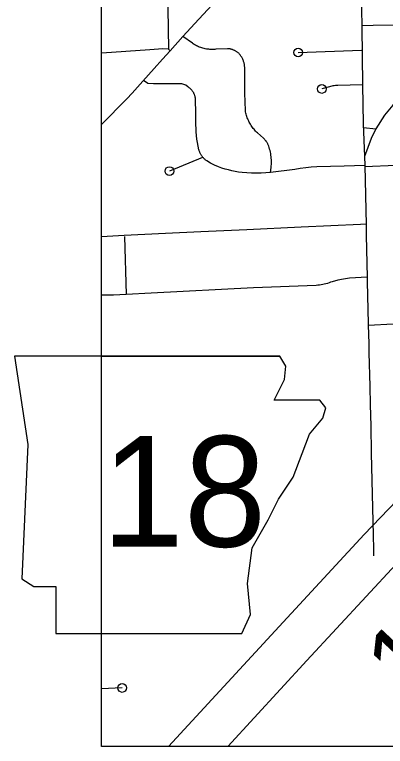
# Model space of a CAD drawing. Extents: x 309348 to 309445, y 336383 to 336484.
# Drawn here: x 309354.514 to 309355.481, y 336384.924 to 336386.829 of the extents above; entities that cross this region are included whole.
import ezdxf

# ---------------------------------------------------------------- set-up
doc = ezdxf.new("R2010")
doc.units = 0
doc.layers.add('R_Annotation', color=7, linetype='Continuous')
doc.layers.add('R_Border Notes', color=7, linetype='Continuous')

msp = doc.modelspace()

# ---------------------------------------------------------------- linework, layer by layer
at = {"layer": 'R_Annotation'}
for p, q in [((309355.2214, 336385.9134), (309355.2054, 336385.94)), ((309355.2175, 336385.8788), (309355.2214, 336385.9134)), ((309355.1906, 336385.8249), (309355.2175, 336385.8788)), ((309355.3099, 336385.8249), (309355.1906, 336385.8249)), ((309355.3252, 336385.8057), (309355.3099, 336385.8249)), ((309355.3176, 336385.7788), (309355.3252, 336385.8057)), ((309355.2829, 336385.7365), (309355.3176, 336385.7788)), ((309355.2637, 336385.6865), (309355.2829, 336385.7365)), ((309355.2406, 336385.6249), (309355.2637, 336385.6865)), ((309355.2022, 336385.5672), (309355.2406, 336385.6249)), ((309355.1752, 336385.5134), (309355.2022, 336385.5672)), ((309355.1329, 336385.4403), (309355.1752, 336385.5134)), ((309355.1214, 336385.348), (309355.1329, 336385.4403)), ((309355.1291, 336385.2672), (309355.1214, 336385.348)), ((309355.106, 336385.2172), (309355.1291, 336385.2672)), ((309354.7401, 336385.2172), (309355.106, 336385.2172))]:
    msp.add_line(p, q, dxfattribs=at)
for points in [[(309354.9086, 336387.1131), (309354.9151, 336386.7392)], [(309355.4164, 336386.9393), (309355.419, 336386.7972)], [(309355.0786, 336386.9092), (309355.0747, 336386.9051), (309354.9942, 336386.8179), (309354.9528, 336386.7724)], [(309355.7077, 336386.8088), (309355.6232, 336386.807), (309355.5119, 336386.8016), (309355.449, 336386.801), (309355.4185, 336386.7998)], [(309355.419, 336386.7972), (309355.4212, 336386.647)], [(309354.9528, 336386.7724), (309354.9191, 336386.7355)], [(309355.1143, 336386.6349), (309355.1141, 336386.6696), (309355.1138, 336386.6924), (309355.1136, 336386.6943), (309355.1134, 336386.6963), (309355.1132, 336386.6982), (309355.1129, 336386.7001), (309355.1125, 336386.702), (309355.112, 336386.7039), (309355.1115, 336386.7057), (309355.1109, 336386.7076), (309355.1103, 336386.7094), (309355.1096, 336386.7112), (309355.1088, 336386.713), (309355.108, 336386.7148), (309355.1071, 336386.7165), (309355.1062, 336386.7182), (309355.1052, 336386.7198), (309355.1041, 336386.7215), (309355.103, 336386.723), (309355.1018, 336386.7246), (309355.1006, 336386.7261), (309355.0994, 336386.7276), (309355.0982, 336386.7287), (309355.097, 336386.7297), (309355.0957, 336386.7308), (309355.0945, 336386.7317), (309355.0932, 336386.7327), (309355.0918, 336386.7335), (309355.0905, 336386.7344), (309355.0891, 336386.7352), (309355.0876, 336386.7359), (309355.0862, 336386.7366), (309355.0847, 336386.7372), (309355.0832, 336386.7378), (309355.0817, 336386.7384), (309355.0802, 336386.7388), (309355.0786, 336386.7393), (309355.0771, 336386.7396), (309355.0755, 336386.7399), (309355.0739, 336386.7402), (309355.0723, 336386.7404), (309355.0707, 336386.7406), (309355.0691, 336386.7407), (309355.0386, 336386.7393), (309355.0355, 336386.739), (309355.0324, 336386.7388), (309355.0294, 336386.7387), (309355.0263, 336386.7387), (309355.0232, 336386.7389), (309355.0201, 336386.7391), (309355.0171, 336386.7394), (309355.014, 336386.7398), (309355.011, 336386.7404), (309355.008, 336386.741), (309355.005, 336386.7418), (309355.0021, 336386.7426), (309354.9991, 336386.7436), (309354.9962, 336386.7447), (309354.9934, 336386.7458), (309354.9906, 336386.7471), (309354.9878, 336386.7484), (309354.9851, 336386.7499), (309354.9824, 336386.7514), (309354.9798, 336386.7531), (309354.9773, 336386.7548), (309354.9528, 336386.7724)], [(309354.9151, 336386.7392), (309354.9004, 336386.7405), (309354.8662, 336386.7378), (309354.7412, 336386.7289), (309354.7401, 336386.729)], [(309354.9191, 336386.7355), (309354.8993, 336386.7138), (309354.8775, 336386.6887), (309354.8482, 336386.6562)], [(309354.9191, 336386.7355), (309354.9151, 336386.7392)], [(309355.2533, 336386.7309), (309355.4183, 336386.7368)], [(309355.9416, 336386.68), (309355.7992, 336386.6788), (309355.6969, 336386.6753), (309355.6514, 336386.6735), (309355.6244, 336386.6687), (309355.5999, 336386.6603), (309355.5706, 336386.6465), (309355.5382, 336386.6268), (309355.5005, 336386.5932), (309355.4784, 336386.5675), (309355.4556, 336386.5316), (309355.4437, 336386.507), (309355.4265, 336386.4599)], [(309354.8482, 336386.6562), (309354.8201, 336386.6251), (309354.8063, 336386.6105), (309354.7401, 336386.5434)], [(309355.0071, 336386.455), (309355.006, 336386.4562), (309355.0049, 336386.4574), (309355.0039, 336386.4587), (309355.0029, 336386.46), (309355.0019, 336386.4613), (309355.001, 336386.4626), (309355.0001, 336386.464), (309354.9993, 336386.4655), (309354.9985, 336386.4669), (309354.9978, 336386.4684), (309354.9972, 336386.4699), (309354.9965, 336386.4714), (309354.996, 336386.4729), (309354.9954, 336386.4745), (309354.995, 336386.476), (309354.9945, 336386.4776), (309354.9926, 336386.4868), (309354.9909, 336386.496), (309354.9894, 336386.5052), (309354.9883, 336386.5145), (309354.9875, 336386.5239), (309354.9869, 336386.5332), (309354.9866, 336386.5426), (309354.9864, 336386.5719), (309354.9854, 336386.6092), (309354.9853, 336386.6111), (309354.9851, 336386.6125), (309354.9849, 336386.6139), (309354.9846, 336386.6152), (309354.9843, 336386.6166), (309354.984, 336386.6179), (309354.9836, 336386.6192), (309354.9831, 336386.6205), (309354.9826, 336386.6218), (309354.9821, 336386.6231), (309354.9815, 336386.6243), (309354.9809, 336386.6256), (309354.9802, 336386.6268), (309354.9795, 336386.6279), (309354.9788, 336386.6291), (309354.978, 336386.6302), (309354.9772, 336386.6313), (309354.9763, 336386.6324), (309354.9754, 336386.6335), (309354.9745, 336386.6345), (309354.9735, 336386.6355), (309354.9725, 336386.6364), (309354.9715, 336386.6373), (309354.9704, 336386.6382), (309354.9693, 336386.639), (309354.9682, 336386.6398), (309354.9671, 336386.6406), (309354.9659, 336386.6413), (309354.9605, 336386.6459), (309354.9502, 336386.6491), (309354.8759, 336386.6489), (309354.861, 336386.6501), (309354.8497, 336386.6578)], [(309355.1811, 336386.4184), (309355.1826, 336386.4311), (309355.1831, 336386.4352), (309355.1834, 336386.4392), (309355.1835, 336386.4432), (309355.1835, 336386.4473), (309355.1834, 336386.4513), (309355.1832, 336386.4554), (309355.1828, 336386.4594), (309355.1823, 336386.4634), (309355.1816, 336386.4674), (309355.1808, 336386.4713), (309355.1799, 336386.4753), (309355.1788, 336386.4792), (309355.1777, 336386.4831), (309355.1764, 336386.4869), (309355.1749, 336386.4907), (309355.1744, 336386.492), (309355.1738, 336386.4932), (309355.1732, 336386.4945), (309355.1725, 336386.4958), (309355.1718, 336386.497), (309355.171, 336386.4982), (309355.1702, 336386.4993), (309355.1694, 336386.5005), (309355.1685, 336386.5016), (309355.1676, 336386.5027), (309355.1667, 336386.5037), (309355.1657, 336386.5048), (309355.1647, 336386.5057), (309355.1637, 336386.5067), (309355.1626, 336386.5076), (309355.1471, 336386.5215), (309355.1447, 336386.5237), (309355.1424, 336386.526), (309355.1402, 336386.5283), (309355.1381, 336386.5307), (309355.1361, 336386.5332), (309355.1341, 336386.5357), (309355.1322, 336386.5383), (309355.1304, 336386.541), (309355.1287, 336386.5437), (309355.1271, 336386.5464), (309355.1256, 336386.5493), (309355.1242, 336386.5521), (309355.1229, 336386.5551), (309355.1216, 336386.558), (309355.1205, 336386.561), (309355.1195, 336386.564), (309355.1185, 336386.567), (309355.1177, 336386.5701), (309355.117, 336386.5732), (309355.1163, 336386.5763), (309355.1158, 336386.5794), (309355.1144, 336386.6251), (309355.1143, 336386.6349)], [(309355.4212, 336386.647), (309355.3565, 336386.645), (309355.3534, 336386.6448), (309355.3503, 336386.6446), (309355.3471, 336386.6442), (309355.344, 336386.6437), (309355.3409, 336386.6431), (309355.3379, 336386.6424), (309355.3348, 336386.6416), (309355.3149, 336386.6358)], [(309355.4212, 336386.647), (309355.4229, 336386.5452), (309355.4265, 336386.4599)], [(309355.4233, 336386.5357), (309355.4556, 336386.5316)], [(309355.0038, 336386.4572), (309354.9174, 336386.4219)], [(309355.4265, 336386.4599), (309355.4271, 336386.4362)], [(309355.1811, 336386.4184), (309355.1687, 336386.4174), (309355.1564, 336386.4167), (309355.144, 336386.4165), (309355.1316, 336386.4166), (309355.1193, 336386.4171), (309355.1069, 336386.418), (309355.0979, 336386.4193), (309355.089, 336386.4209), (309355.0801, 336386.4227), (309355.0713, 336386.4248), (309355.0625, 336386.4272), (309355.0539, 336386.4298), (309355.0453, 336386.4327), (309355.0351, 336386.4377), (309355.0249, 336386.4429), (309355.015, 336386.4484), (309355.0136, 336386.4494), (309355.0122, 336386.4504), (309355.0109, 336386.4515), (309355.0096, 336386.4526), (309355.0083, 336386.4538), (309355.0071, 336386.455)], [(309355.4272, 336386.4335), (309355.5083, 336386.4377), (309355.6448, 336386.4419), (309355.7753, 336386.4449), (309355.9561, 336386.4497), (309356.0237, 336386.4509)], [(309355.4271, 336386.4362), (309355.3735, 336386.4347), (309355.3021, 336386.433), (309355.2876, 336386.432), (309355.2732, 336386.4305), (309355.2589, 336386.4286), (309355.2446, 336386.4262), (309355.1811, 336386.4184)], [(309355.4271, 336386.4362), (309355.4305, 336386.2823)], [(309354.7401, 336386.2515), (309354.7997, 336386.2546), (309354.9072, 336386.2604), (309354.9996, 336386.2649), (309355.1193, 336386.2698), (309355.2611, 336386.2763), (309355.4156, 336386.2837), (309355.4305, 336386.2849)], [(309355.4305, 336386.2823), (309355.431, 336386.2538), (309355.4331, 336386.1459)], [(309354.7999, 336386.2518), (309354.8043, 336386.1005)], [(309355.4331, 336386.1459), (309355.3872, 336386.143), (309355.3719, 336386.1404), (309355.3567, 336386.1374), (309355.3416, 336386.1338), (309355.3377, 336386.1322), (309355.3337, 336386.1308), (309355.3296, 336386.1294), (309355.3255, 336386.1282), (309355.3213, 336386.1272), (309355.3172, 336386.1263), (309355.313, 336386.1256), (309355.3087, 336386.125), (309355.3045, 336386.1245), (309355.3002, 336386.1242), (309355.137, 336386.1175), (309354.87, 336386.1043), (309354.8043, 336386.1005)], [(309355.4331, 336386.1459), (309355.4333, 336386.1332), (309355.4358, 336386.025), (309355.436, 336386.0202)], [(309354.8043, 336386.1005), (309354.7713, 336386.0986), (309354.7401, 336386.099)], [(309355.436, 336386.0202), (309355.5014, 336386.0238), (309355.5063, 336386.0239), (309355.5112, 336386.0241), (309355.5162, 336386.0246), (309355.5211, 336386.0252), (309355.5259, 336386.026)], [(309355.436, 336386.0202), (309355.4373, 336385.9725)], [(309355.4373, 336385.9725), (309355.4379, 336385.9485), (309355.4406, 336385.8618), (309355.4415, 336385.813)], [(309354.9151, 336384.9236), (309355.193, 336385.2244), (309355.4256, 336385.475), (309355.5533, 336385.6083), (309355.8317, 336385.9081), (309355.8678, 336385.9472), (309355.952, 336385.8709), (309355.9151, 336385.8309), (309355.636, 336385.5303), (309355.5084, 336385.397), (309355.2763, 336385.147), (309355.0699, 336384.9236)], [(309354.7401, 336385.9402), (309355.2054, 336385.94)], [(309355.4415, 336385.813), (309355.4424, 336385.7588), (309355.4436, 336385.687)], [(309355.4436, 336385.687), (309355.4486, 336385.4734)], [(309355.4486, 336385.4734), (309355.4495, 336385.4369)], [(309355.4495, 336385.4369), (309355.4499, 336385.4201)], [(309354.7942, 336385.0757), (309354.7401, 336385.073)]]:
    msp.add_lwpolyline(points, dxfattribs=at)
msp.add_lwpolyline([(309354.5137, 336385.9403), (309354.5483, 336385.7095), (309354.5329, 336385.3595), (309354.5637, 336385.3403), (309354.6214, 336385.3403), (309354.6214, 336385.2172), (309355.106, 336385.2172), (309355.1291, 336385.2672), (309355.1214, 336385.348), (309355.1329, 336385.4403), (309355.1752, 336385.5134), (309355.2022, 336385.5672), (309355.2406, 336385.6249), (309355.2637, 336385.6865), (309355.2829, 336385.7365), (309355.3176, 336385.7788), (309355.3252, 336385.8057), (309355.3099, 336385.8249), (309355.1906, 336385.8249), (309355.2175, 336385.8788), (309355.2214, 336385.9134), (309355.2054, 336385.94)], close=True, dxfattribs=at)
for centre in [(309355.2533, 336386.7309), (309355.3149, 336386.6358), (309354.9174, 336386.4219), (309354.7942, 336385.0757)]:
    msp.add_circle(centre, 0.0114, dxfattribs=at)
at = {"layer": 'R_Border Notes'}
for p, q in [((309354.7401, 336384.9236), (309354.7401, 336394.5049)), ((309372.2951, 336384.9236), (309354.7401, 336384.9236))]:
    msp.add_line(p, q, dxfattribs=at)

# ---------------------------------------------------------------- texts
at = {"layer": 'R_Annotation'}
msp.add_text('18', height=0.2881, dxfattribs=at).set_placement((309354.7412, 336385.4437))
msp.add_text('1.3', height=0.19206, rotation=46.889, dxfattribs=at).set_placement((309355.5513, 336385.0336))

doc.saveas('drawing.dxf')
